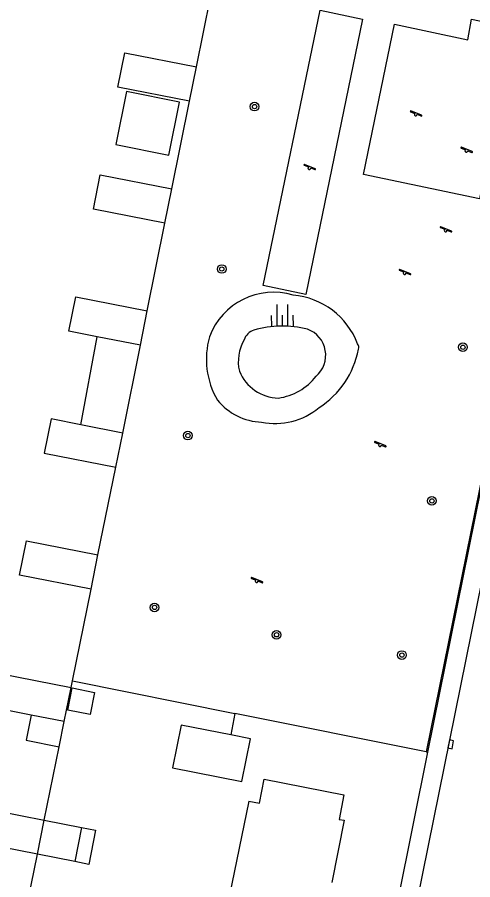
# Model space of a CAD drawing. Extents: x 128000 to 131008, y 398996 to 402500.
# Drawn here: x 128060.5 to 128102.6, y 399898 to 399977.7 of the extents above; entities that cross this region are included whole.
import ezdxf

# ---------------------------------------------------------------- set-up
doc = ezdxf.new("R2010")
doc.units = 0
for name, color, linetype in [('gg-afsc-hekwerk', 7, 'Continuous'), ('gg-afsc-muur', 7, 'Continuous'), ('gg-bbg-bijgebouw', 7, 'Continuous'), ('gg-bbg-gedigitaliseerde bebouwing', 7, 'Continuous'), ('gg-bbg-gedigitaliseerde bijgebouw', 7, 'Continuous'), ('gg-bbg-hoofdgebouw', 7, 'Continuous'), ('gg-bbg-luifel en loopbrug', 7, 'Continuous'), ('gg-bbg-tussenscheiding', 7, 'Continuous'), ('gg-knt-BGT kruinlijn', 7, 'Continuous'), ('gg-knt-bovenkant onderkant talud', 7, 'Continuous'), ('gg-knt-verharding', 7, 'Continuous'), ('gt-grn-vlakafsluiter', 7, 'Continuous'), ('gt-symb-boom', 7, 'Continuous'), ('gt-symb-kolk', 7, 'Continuous'), ('gt-symb-speelvoorziening', 7, 'Continuous'), ('gt-symb-talud symbool', 7, 'Continuous')]:
    doc.layers.add(name, color=color, linetype=linetype)

# ---------------------------------------------------------------- blocks, each defined once
blk = doc.blocks.new('gt0-SV')
at = {"layer": 'gt-symb-speelvoorziening'}
for p, q in [((-0.477, 0.255), (-0.08, 0.096)), ((0.542, -0.076), (-0.449, 0.324)), ((0.125, 0.014), (0.515, -0.143))]:
    blk.add_line(p, q, dxfattribs=at)
for centre, radius, start, end in [((-0.466, 0.291), 0.0369, 63.6251, 252.66016), ((-0.002, -0.005), 0.128, 127.68665, 8.59861), ((0.531, -0.111), 0.0363, 243.50852, 72.54358)]:
    blk.add_arc(centre, radius, start, end, dxfattribs=at)
blk = doc.blocks.new('gt0-BOOM')
at = {"layer": 'gt-symb-boom'}
for radius in [0.4, 0.2]:
    blk.add_circle((0, 0), radius, dxfattribs=at)
blk = doc.blocks.new('gt0-KOLK')
at = {"layer": 'gt-symb-kolk'}
blk.add_lwpolyline([(0, 0), (0.375, 0), (0.375, 0.4), (-0.375, 0.4), (-0.375, 0), (0, 0)], dxfattribs=at)
blk = doc.blocks.new('gt0-TALUD_1')
at = {"layer": 'gt-symb-talud symbool'}
for p, q in [((-1, -1), (-1, 0)), ((-0.5, -2), (-0.5, 0)), ((0.5, -2), (0.5, 0)), ((1, -1), (1, 0)), ((0, -1), (0, 0))]:
    blk.add_line(p, q, dxfattribs=at)

msp = doc.modelspace()

# ---------------------------------------------------------------- linework, layer by layer
at = {"layer": 'gg-afsc-hekwerk'}
for p, q in [((128111.674, 399975.793), (128098.287, 399909.835)), ((128074.789, 399961.812), (128076.439, 399969.92)), ((128072.52, 399950.546), (128074.16, 399958.646)), ((128067.968, 399928.016), (128069.612, 399936.118)), ((128065.614, 399916.387), (128067.329, 399924.854)), ((128065.486, 399915.756), (128065.614, 399916.387)), ((128065.614, 399916.387), (128080.612, 399913.357)), ((128080.612, 399913.357), (128080.239, 399911.385)), ((128098.287, 399909.835), (128080.612, 399913.357)), ((128063.004, 399903.525), (128064.373, 399910.299)), ((128060.53, 399891.281), (128062.372, 399900.372))]:
    msp.add_line(p, q, dxfattribs=at)
at = {"layer": 'gg-afsc-muur'}
msp.add_line((128077.064, 399973.074), (128078.719, 399981.153), dxfattribs=at)
at = {"layer": 'gg-bbg-bijgebouw'}
for p, q in [((128076.439, 399969.92), (128077.064, 399973.074)), ((128074.16, 399958.646), (128074.789, 399961.812)), ((128071.89, 399947.385), (128072.52, 399950.546)), ((128066.386, 399940.028), (128067.903, 399948.166)), ((128070.255, 399939.27), (128071.89, 399947.385)), ((128069.612, 399936.118), (128070.255, 399939.27)), ((128067.329, 399924.854), (128067.968, 399928.016)), ((128064.842, 399912.617), (128065.486, 399915.756))]:
    msp.add_line(p, q, dxfattribs=at)
msp.add_lwpolyline([(128080.239, 399911.385), (128075.671, 399912.297), (128074.868, 399908.362), (128081.248, 399907.088), (128082.051, 399911.023), (128080.239, 399911.385)], dxfattribs=at)
at = {"layer": 'gg-bbg-gedigitaliseerde bebouwing'}
msp.add_line((128081.899, 399905.268), (128080.136, 399896.587), dxfattribs=at)
at = {"layer": 'gg-bbg-gedigitaliseerde bijgebouw'}
for p, q in [((128064.842, 399912.617), (128061.793, 399913.217)), ((128063.004, 399903.525), (128066.443, 399902.843)), ((128066.443, 399902.843), (128065.818, 399899.688)), ((128065.818, 399899.688), (128062.372, 399900.372))]:
    msp.add_line(p, q, dxfattribs=at)
for points in [[(128076.439, 399969.92), (128069.82, 399971.203), (128070.458, 399974.367), (128077.064, 399973.074)], [(128074.16, 399958.646), (128067.547, 399959.945), (128068.186, 399963.108), (128074.789, 399961.812)], [(128067.903, 399948.166), (128065.277, 399948.681), (128065.913, 399951.836), (128072.52, 399950.546)], [(128066.386, 399940.028), (128063.632, 399940.568), (128062.994, 399937.414), (128069.612, 399936.118)], [(128067.329, 399924.854), (128060.715, 399926.157), (128061.359, 399929.311), (128067.968, 399928.016)], [(128061.793, 399913.217), (128058.216, 399913.92), (128058.863, 399917.074), (128065.486, 399915.756)], [(128065.6, 399915.725), (128067.646, 399915.319), (128067.24, 399913.272), (128065.194, 399913.678), (128065.6, 399915.725)], [(128062.372, 399900.372), (128055.756, 399901.659), (128056.393, 399904.814), (128063.004, 399903.525)]]:
    msp.add_lwpolyline(points, dxfattribs=at)
at = {"layer": 'gg-bbg-hoofdgebouw'}
msp.add_lwpolyline([(128081.899, 399905.268), (128082.893, 399905.09), (128083.336, 399907.316), (128090.7, 399905.853), (128090.26, 399903.592), (128090.728, 399903.503), (128089.566, 399897.747)], dxfattribs=at)
at = {"layer": 'gg-bbg-luifel en loopbrug'}
msp.add_line((128064.373, 399910.299), (128064.842, 399912.617), dxfattribs=at)
for points in [[(128069.633, 399965.911), (128074.532, 399964.924), (128075.518, 399969.823), (128070.62, 399970.809), (128069.633, 399965.911)], [(128061.793, 399913.217), (128061.337, 399910.896), (128064.373, 399910.299)], [(128066.443, 399902.843), (128067.752, 399902.583), (128067.126, 399899.429), (128065.818, 399899.688)]]:
    msp.add_lwpolyline(points, dxfattribs=at)
at = {"layer": 'gg-bbg-tussenscheiding'}
for p, q in [((128071.89, 399947.385), (128067.903, 399948.166)), ((128070.255, 399939.27), (128066.386, 399940.028)), ((128062.372, 399900.372), (128063.004, 399903.525))]:
    msp.add_line(p, q, dxfattribs=at)
at = {"layer": 'gg-knt-BGT kruinlijn'}
for centre, radius, start, end in [((128085.019, 399939.578), 9.561, 75.94292, 105.97678), ((128082.811, 399947.421), 1.414, 107.4275, 161.43672), ((128086.46, 399946.454), 2.556, 310.46449, 69.82229), ((128084.932, 399945.873), 3.997, 150.00737, 192.92335), ((128084.732, 399946.496), 3.995, 202.31823, 268.68092), ((128083.939, 399947.731), 5.276, 277.62998, 322.36942)]:
    msp.add_arc(centre, radius, start, end, dxfattribs=at)
at = {"layer": 'gg-knt-bovenkant onderkant talud'}
for centre, radius, start, end in [((128084.172, 399945.984), 6.283, 72.94329, 159.74763), ((128085.426, 399945.012), 7.003, 20.95403, 85.17381), ((128085.519, 399946.088), 7.533, 164.04461, 210.10655), ((128091.5, 399947.192), 0.568, 341.2127, 34.92117), ((128083.933, 399948.554), 8.251, 302.76092, 349.20439), ((128083.339, 399945.875), 5.614, 219.42705, 267.44285), ((128084.326, 399946.518), 6.373, 258.80261, 309.7113)]:
    msp.add_arc(centre, radius, start, end, dxfattribs=at)
at = {"layer": 'gg-knt-verharding'}
for p, q in [((128098.457, 399909.801), (128111.749, 399975.668)), ((128113.089, 399973.45), (128097.249, 399895.09)), ((128093.507, 399885.274), (128098.457, 399909.801))]:
    msp.add_line(p, q, dxfattribs=at)
for points in [[(128088.508, 399978.308), (128092.406, 399977.487), (128087.172, 399952.075), (128083.247, 399952.879), (128088.508, 399978.308)], [(128092.513, 399963.147), (128095.386, 399977.015), (128102.137, 399975.579), (128102.493, 399977.477), (128106.494, 399976.651), (128103.238, 399960.899), (128092.513, 399963.147)]]:
    msp.add_lwpolyline(points, dxfattribs=at)
at = {"layer": 'gt-grn-vlakafsluiter'}
msp.add_line((128098.287, 399909.835), (128098.457, 399909.801), dxfattribs=at)

# ---------------------------------------------------------------- block references
at = {"layer": 'gt-symb-boom'}
for p in [(128082.435, 399969.41), (128079.414, 399954.417), (128101.698, 399947.192), (128076.283, 399939.028), (128098.825, 399932.998), (128073.195, 399923.163), (128084.471, 399920.634), (128096.061, 399918.768)]:
    msp.add_blockref('gt0-BOOM', p, dxfattribs=at)
at = {"layer": 'gt-symb-kolk', "rotation": 78.57767893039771}
msp.add_blockref('gt0-KOLK', (128100.761, 399910.476), dxfattribs=at)
at = {"layer": 'gt-symb-speelvoorziening'}
for p in [(128097.336, 399968.689), (128102.007, 399965.331), (128087.503, 399963.743), (128100.095, 399957.985), (128096.308, 399954.039), (128094.026, 399938.149), (128082.631, 399925.591)]:
    msp.add_blockref('gt0-SV', p, dxfattribs=at)
at = {"layer": 'gt-symb-talud symbool', "xscale": 1.0000044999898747, "yscale": 1.0000044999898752, "rotation": -179.82811317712}
msp.add_blockref('gt0-TALUD_1', (128084.992, 399949.139), dxfattribs=at)

doc.saveas('drawing.dxf')
